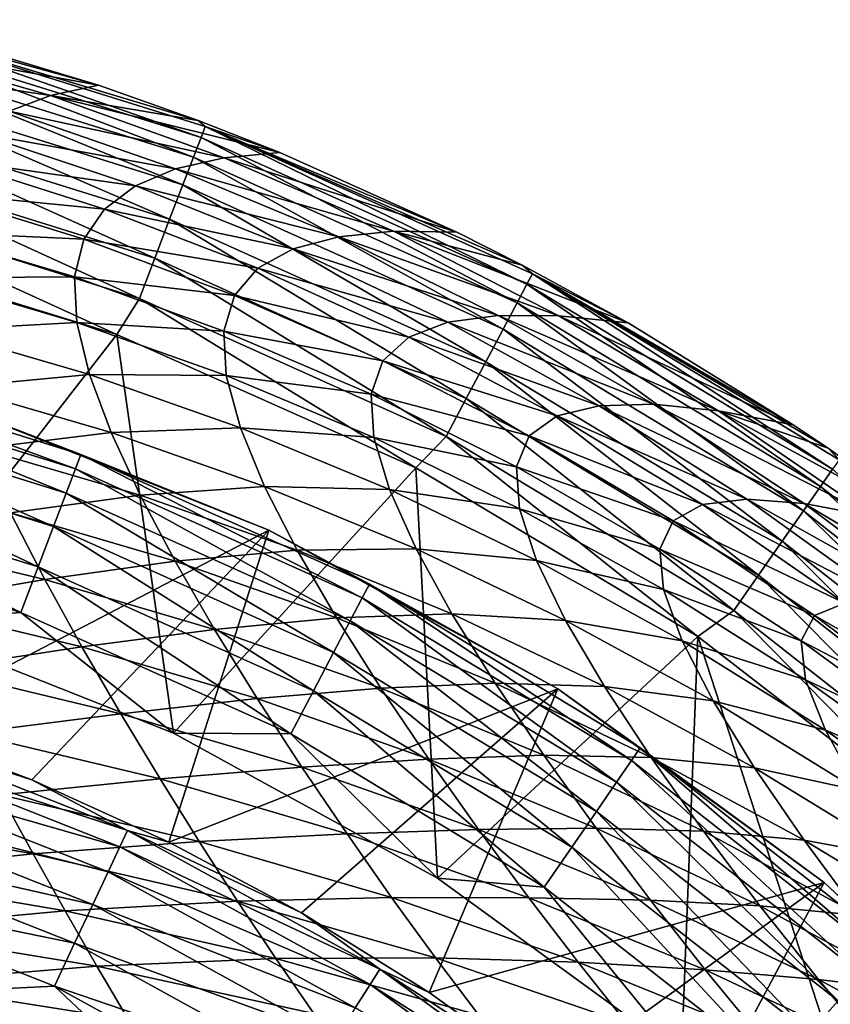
# Model space of a CAD drawing. Header units: metres. Extents: x -92 to 264, y -100 to 50.
# Tile 590 of 721: x 203.79 to 207.33, y 26.8 to 31.1. Entities that reach past the tile are written whole.
import ezdxf

# ---------------------------------------------------------------- set-up
doc = ezdxf.new("R2010")
doc.units = ezdxf.units.M
doc.layers.add('solid_21062050_01', color=7, linetype='CONTINUOUS')

msp = doc.modelspace()

# ---------------------------------------------------------------- linework, layer by layer
at = {"layer": 'solid_21062050_01'}
for points in [[(203.091995, 31.045925, 0.646536), (203.104309, 31.095446, 0.836088), (204.58168, 30.581358, 0.646536)], [(203.104309, 31.095446, 0.836088), (203.324356, 31.052967, 1.013376), (204.134628, 30.80979, 1.013871)], [(203.104309, 31.095446, 0.836088), (204.134628, 30.80979, 1.013871), (204.568756, 30.655285, 1.014194)], [(204.59993, 30.629009, 0.836088), (203.104309, 31.095446, 0.836088), (204.568756, 30.655285, 1.014194)], [(204.58168, 30.581358, 0.646536), (203.104309, 31.095446, 0.836088), (204.59993, 30.629009, 0.836088)], [(203.091995, 31.045925, 0.646536), (204.548874, 30.495869, 0.463465), (203.069855, 30.957071, 0.463465)], [(203.091995, 31.045925, 0.646536), (204.58168, 30.581358, 0.646536), (204.548874, 30.495869, 0.463465)], [(204.134628, 30.80979, 1.013871), (203.324356, 31.052967, 1.013376), (203.15358, 30.987799, 8.260476)], [(203.925064, 30.764683, 8.26562), (203.15358, 30.987799, 8.260476), (203.006622, 30.900562, 15.197371)], [(203.069855, 30.957071, 0.463465), (204.502304, 30.374434, 0.299665), (203.038422, 30.83086, 0.299665)], [(203.069855, 30.957071, 0.463465), (204.548874, 30.495869, 0.463465), (204.502304, 30.374434, 0.299665)], [(203.925064, 30.764683, 8.26562), (204.134628, 30.80979, 1.013871), (203.15358, 30.987799, 8.260476)], [(203.744476, 30.695637, 15.208389), (203.925064, 30.764683, 8.26562), (203.006622, 30.900562, 15.197371)], [(203.038422, 30.83086, 0.299665), (204.444611, 30.223829, 0.166511), (202.999496, 30.674349, 0.166511)], [(203.038422, 30.83086, 0.299665), (204.502304, 30.374434, 0.299665), (204.444611, 30.223829, 0.166511)], [(204.568756, 30.655285, 1.014194), (204.134628, 30.80979, 1.013871), (203.925064, 30.764683, 8.26562)], [(204.682281, 30.492422, 8.272046), (203.925064, 30.764683, 8.26562), (203.744476, 30.695637, 15.208389)], [(204.926086, 30.514799, 1.014492), (204.568756, 30.655285, 1.014194), (203.925064, 30.764683, 8.26562)], [(204.682281, 30.492422, 8.272046), (204.926086, 30.514799, 1.014492), (203.925064, 30.764683, 8.26562)], [(202.999496, 30.674349, 0.166511), (204.379822, 30.054558, 0.071481), (202.955765, 30.498446, 0.071481)], [(202.999496, 30.674349, 0.166511), (204.444611, 30.223829, 0.166511), (204.379822, 30.054558, 0.071481)], [(204.47052, 30.444559, 15.222138), (203.744476, 30.695637, 15.208389), (203.595261, 30.602833, 21.844559)], [(204.47052, 30.444559, 15.222138), (204.682281, 30.492422, 8.272046), (203.744476, 30.695637, 15.208389)], [(204.59993, 30.629009, 0.836088), (204.568756, 30.655285, 1.014194), (204.926086, 30.514799, 1.014492)], [(204.58168, 30.581358, 0.646536), (204.59993, 30.629009, 0.836088), (206.004364, 29.940292, 0.646536)], [(204.59993, 30.629009, 0.836088), (204.926086, 30.514799, 1.014492), (205.697708, 30.168077, 1.015239)], [(204.59993, 30.629009, 0.836088), (205.697708, 30.168077, 1.015239), (205.984009, 30.02359, 1.015551)], [(206.02829, 29.985363, 0.836088), (204.59993, 30.629009, 0.836088), (205.984009, 30.02359, 1.015551)], [(206.004364, 29.940292, 0.646536), (204.59993, 30.629009, 0.836088), (206.02829, 29.985363, 0.836088)], [(204.295059, 30.370403, 21.867554), (203.595261, 30.602833, 21.844559), (203.480927, 30.485577, 28.186171)], [(204.295059, 30.370403, 21.867554), (204.47052, 30.444559, 15.222138), (203.595261, 30.602833, 21.844559)], [(204.58168, 30.581358, 0.646536), (205.961365, 29.859444, 0.463465), (204.548874, 30.495869, 0.463465)], [(204.58168, 30.581358, 0.646536), (206.004364, 29.940292, 0.646536), (205.961365, 29.859444, 0.463465)], [(202.955765, 30.498446, 0.071481), (204.312439, 29.878542, 0.016851), (202.910294, 30.315533, 0.016851)], [(202.955765, 30.498446, 0.071481), (204.379822, 30.054558, 0.071481), (204.312439, 29.878542, 0.016851)], [(204.160217, 30.268652, 28.220112), (203.480927, 30.485577, 28.186171), (203.404968, 30.341866, 34.271229)], [(204.160217, 30.268652, 28.220112), (204.295059, 30.370403, 21.867554), (203.480927, 30.485577, 28.186171)], [(205.422516, 30.171425, 8.279527), (204.682281, 30.492422, 8.272046), (204.47052, 30.444559, 15.222138)], [(204.548874, 30.495869, 0.463465), (205.900299, 29.744598, 0.299665), (204.502304, 30.374434, 0.299665)], [(204.548874, 30.495869, 0.463465), (205.961365, 29.859444, 0.463465), (205.900299, 29.744598, 0.299665)], [(205.697708, 30.168077, 1.015239), (204.926086, 30.514799, 1.014492), (204.682281, 30.492422, 8.272046)], [(205.422516, 30.171425, 8.279527), (205.697708, 30.168077, 1.015239), (204.682281, 30.492422, 8.272046)], [(205.182648, 30.147329, 15.238105), (204.47052, 30.444559, 15.222138), (204.295059, 30.370403, 21.867554)], [(205.182648, 30.147329, 15.238105), (205.422516, 30.171425, 8.279527), (204.47052, 30.444559, 15.222138)], [(204.983475, 30.094152, 21.894209), (204.295059, 30.370403, 21.867554), (204.160217, 30.268652, 28.220112)], [(204.983475, 30.094152, 21.894209), (205.182648, 30.147329, 15.238105), (204.295059, 30.370403, 21.867554)], [(204.502304, 30.374434, 0.299665), (205.824692, 29.602142, 0.166511), (204.444611, 30.223829, 0.166511)], [(204.502304, 30.374434, 0.299665), (205.900299, 29.744598, 0.299665), (205.824692, 29.602142, 0.166511)], [(202.910294, 30.315533, 0.016851), (204.213348, 29.720556), (202.841415, 30.144192)], [(202.910294, 30.315533, 0.016851), (204.312439, 29.878542, 0.016851), (204.213348, 29.720556)], [(204.070251, 30.136778, 34.315544), (203.404968, 30.341866, 34.271229), (203.37088, 30.169485, 40.141983)], [(204.070251, 30.136778, 34.315544), (204.160217, 30.268652, 28.220112), (203.404968, 30.341866, 34.271229)], [(204.830063, 30.009924, 28.259357), (204.160217, 30.268652, 28.220112), (204.070251, 30.136778, 34.315544)], [(204.830063, 30.009924, 28.259357), (204.983475, 30.094152, 21.894209), (204.160217, 30.268652, 28.220112)], [(204.444611, 30.223829, 0.166511), (205.739761, 29.442019, 0.071481), (204.379822, 30.054558, 0.071481)], [(204.444611, 30.223829, 0.166511), (205.824692, 29.602142, 0.166511), (205.739761, 29.442019, 0.071481)], [(204.213348, 29.720556), (203.23793, 28.464626), (202.841415, 30.144192)], [(204.029419, 29.972055, 40.193424), (203.37088, 30.169485, 40.141983), (203.379944, 29.96776, 45.825676)], [(204.029419, 29.972055, 40.193424), (204.070251, 30.136778, 34.315544), (203.37088, 30.169485, 40.141983)], [(205.878891, 29.804371, 15.25281), (205.182648, 30.147329, 15.238105), (204.983475, 30.094152, 21.894209)], [(206.143143, 29.802675, 8.286258), (205.422516, 30.171425, 8.279527), (205.182648, 30.147329, 15.238105)], [(205.878891, 29.804371, 15.25281), (206.143143, 29.802675, 8.286258), (205.182648, 30.147329, 15.238105)], [(205.984009, 30.02359, 1.015551), (205.697708, 30.168077, 1.015239), (205.422516, 30.171425, 8.279527)], [(206.445847, 29.771288, 1.016098), (205.984009, 30.02359, 1.015551), (205.422516, 30.171425, 8.279527)], [(206.143143, 29.802675, 8.286258), (206.445847, 29.771288, 1.016098), (205.422516, 30.171425, 8.279527)], [(204.727432, 29.891539, 34.366642), (204.070251, 30.136778, 34.315544), (204.029419, 29.972055, 40.193424)], [(204.727432, 29.891539, 34.366642), (204.830063, 30.009924, 28.259357), (204.070251, 30.136778, 34.315544)], [(204.379822, 30.054558, 0.071481), (205.651428, 29.275518, 0.016851), (204.312439, 29.878542, 0.016851)], [(204.379822, 30.054558, 0.071481), (205.739761, 29.442019, 0.071481), (205.651428, 29.275518, 0.016851)], [(205.659058, 29.774042, 21.919495), (204.983475, 30.094152, 21.894209), (204.830063, 30.009924, 28.259357)], [(205.659058, 29.774042, 21.919495), (205.878891, 29.804371, 15.25281), (204.983475, 30.094152, 21.894209)], [(206.02829, 29.985363, 0.836088), (205.984009, 30.02359, 1.015551), (206.445847, 29.771288, 1.016098)], [(204.039276, 29.773645, 45.87912), (204.029419, 29.972055, 40.193424), (203.379944, 29.96776, 45.825676)], [(204.039276, 29.773645, 45.87912), (203.379944, 29.96776, 45.825676), (203.427765, 29.740067, 51.309879)], [(204.680573, 29.735708, 40.252544), (204.029419, 29.972055, 40.193424), (204.039276, 29.773645, 45.87912)], [(204.680573, 29.735708, 40.252544), (204.727432, 29.891539, 34.366642), (204.029419, 29.972055, 40.193424)], [(205.489471, 29.709015, 28.297436), (204.830063, 30.009924, 28.259357), (204.727432, 29.891539, 34.366642)], [(205.489471, 29.709015, 28.297436), (205.659058, 29.774042, 21.919495), (204.830063, 30.009924, 28.259357)], [(206.004364, 29.940292, 0.646536), (206.02829, 29.985363, 0.836088), (207.338745, 29.132309, 0.646536)], [(206.02829, 29.985363, 0.836088), (206.445847, 29.771288, 1.016098), (207.166931, 29.326374, 1.017033)], [(206.02829, 29.985363, 0.836088), (207.166931, 29.326374, 1.017033), (207.319138, 29.223911, 1.017242)], [(207.36795, 29.174143, 0.836088), (206.02829, 29.985363, 0.836088), (207.319138, 29.223911, 1.017242)], [(207.338745, 29.132309, 0.646536), (206.02829, 29.985363, 0.836088), (207.36795, 29.174143, 0.836088)], [(206.004364, 29.940292, 0.646536), (207.286224, 29.057289, 0.463465), (205.961365, 29.859444, 0.463465)], [(206.004364, 29.940292, 0.646536), (207.338745, 29.132309, 0.646536), (207.286224, 29.057289, 0.463465)], [(205.375854, 29.605564, 34.416691), (204.727432, 29.891539, 34.366642), (204.680573, 29.735708, 40.252544)], [(205.375854, 29.605564, 34.416691), (205.489471, 29.709015, 28.297436), (204.727432, 29.891539, 34.366642)], [(204.312439, 29.878542, 0.016851), (205.519669, 29.138115), (204.213348, 29.720556)], [(204.312439, 29.878542, 0.016851), (205.651428, 29.275518, 0.016851), (205.519669, 29.138115)], [(205.961365, 29.859444, 0.463465), (207.21167, 28.950714, 0.299665), (205.900299, 29.744598, 0.299665)], [(205.961365, 29.859444, 0.463465), (207.286224, 29.057289, 0.463465), (207.21167, 28.950714, 0.299665)], [(206.556778, 29.416183, 15.277028), (205.878891, 29.804371, 15.25281), (205.659058, 29.774042, 21.919495)], [(206.841309, 29.387331, 8.297827), (206.143143, 29.802675, 8.286258), (205.878891, 29.804371, 15.25281)], [(206.556778, 29.416183, 15.277028), (206.841309, 29.387331, 8.297827), (205.878891, 29.804371, 15.25281)], [(207.166931, 29.326374, 1.017033), (206.445847, 29.771288, 1.016098), (206.143143, 29.802675, 8.286258)], [(206.841309, 29.387331, 8.297827), (207.166931, 29.326374, 1.017033), (206.143143, 29.802675, 8.286258)], [(204.094482, 29.545565, 51.361477), (204.039276, 29.773645, 45.87912), (203.427765, 29.740067, 51.309879)], [(204.691269, 29.541445, 45.940331), (204.039276, 29.773645, 45.87912), (204.094482, 29.545565, 51.361477)], [(204.691269, 29.541445, 45.940331), (204.680573, 29.735708, 40.252544), (204.039276, 29.773645, 45.87912)], [(206.319794, 29.409958, 21.958878), (205.659058, 29.774042, 21.919495), (205.489471, 29.709015, 28.297436)], [(206.319794, 29.409958, 21.958878), (206.556778, 29.416183, 15.277028), (205.659058, 29.774042, 21.919495)], [(204.213348, 29.720556), (204.461288, 27.980227), (203.23793, 28.464626)], [(204.094482, 29.545565, 51.361477), (203.427765, 29.740067, 51.309879), (203.508972, 29.49045, 56.575676)], [(205.519669, 29.138115), (204.461288, 27.980227), (204.213348, 29.720556)], [(205.323898, 29.459816, 40.310234), (204.680573, 29.735708, 40.252544), (204.691269, 29.541445, 45.940331)], [(205.323898, 29.459816, 40.310234), (205.375854, 29.605564, 34.416691), (204.680573, 29.735708, 40.252544)], [(205.900299, 29.744598, 0.299665), (207.119308, 28.818491, 0.166511), (205.824692, 29.602142, 0.166511)], [(205.900299, 29.744598, 0.299665), (207.21167, 28.950714, 0.299665), (207.119308, 28.818491, 0.166511)], [(206.136902, 29.365231, 28.354065), (205.489471, 29.709015, 28.297436), (205.375854, 29.605564, 34.416691)], [(206.136902, 29.365231, 28.354065), (206.319794, 29.409958, 21.958878), (205.489471, 29.709015, 28.297436)], [(202.721878, 29.543123, -0.599173), (204.033142, 29.13452, -0.599173), (202.737885, 29.608017, -0.816342)], [(202.737885, 29.608017, -0.816342), (204.056839, 29.197012, -0.816342), (203.540283, 29.395872, -1.041631)], [(204.033142, 29.13452, -0.599173), (204.056839, 29.197012, -0.816342), (202.737885, 29.608017, -0.816342)], [(206.014465, 29.277639, 34.489338), (205.375854, 29.605564, 34.416691), (205.323898, 29.459816, 40.310234)], [(206.014465, 29.277639, 34.489338), (206.136902, 29.365231, 28.354065), (205.375854, 29.605564, 34.416691)], [(205.824692, 29.602142, 0.166511), (207.015579, 28.669851, 0.071481), (205.739761, 29.442019, 0.071481)], [(205.824692, 29.602142, 0.166511), (207.119308, 28.818491, 0.166511), (207.015579, 28.669851, 0.071481)], [(202.694565, 29.432302, -0.402698), (203.992661, 29.027798, -0.402698), (202.721878, 29.543123, -0.599173)], [(203.992661, 29.027798, -0.402698), (204.033142, 29.13452, -0.599173), (202.721878, 29.543123, -0.599173)], [(204.188614, 29.292593, 56.62355), (204.094482, 29.545565, 51.361477), (203.508972, 29.49045, 56.575676)], [(204.753326, 29.313457, 51.420387), (204.094482, 29.545565, 51.361477), (204.188614, 29.292593, 56.62355)], [(204.753326, 29.313457, 51.420387), (204.691269, 29.541445, 45.940331), (204.094482, 29.545565, 51.361477)], [(205.335587, 29.270632, 45.999092), (204.691269, 29.541445, 45.940331), (204.753326, 29.313457, 51.420387)], [(205.335587, 29.270632, 45.999092), (205.323898, 29.459816, 40.310234), (204.691269, 29.541445, 45.940331)], [(204.188614, 29.292593, 56.62355), (203.508972, 29.49045, 56.575676), (203.61821, 29.222952, 61.604141)], [(205.958878, 29.142694, 40.393852), (205.323898, 29.459816, 40.310234), (205.335587, 29.270632, 45.999092)], [(205.958878, 29.142694, 40.393852), (206.014465, 29.277639, 34.489338), (205.323898, 29.459816, 40.310234)], [(202.657349, 29.281277, -0.237061), (203.937515, 28.88236, -0.237061), (202.694565, 29.432302, -0.402698)], [(203.937515, 28.88236, -0.237061), (203.992661, 29.027798, -0.402698), (202.694565, 29.432302, -0.402698)], [(205.739761, 29.442019, 0.071481), (206.9077, 28.515297, 0.016851), (205.651428, 29.275518, 0.016851)], [(205.739761, 29.442019, 0.071481), (207.015579, 28.669851, 0.071481), (206.9077, 28.515297, 0.016851)], [(206.964401, 29.001995, 22.002739), (206.319794, 29.409958, 21.958878), (206.136902, 29.365231, 28.354065)], [(207.214447, 28.983328, 15.304089), (206.556778, 29.416183, 15.277028), (206.319794, 29.409958, 21.958878)], [(206.964401, 29.001995, 22.002739), (207.214447, 28.983328, 15.304089), (206.319794, 29.409958, 21.958878)], [(207.514481, 28.926537, 8.310786), (206.841309, 29.387331, 8.297827), (206.556778, 29.416183, 15.277028)], [(207.214447, 28.983328, 15.304089), (207.514481, 28.926537, 8.310786), (206.556778, 29.416183, 15.277028)], [(203.540283, 29.395872, -1.041631), (204.877975, 28.86624, -1.041631), (203.227234, 28.007114, -35.04163)], [(204.056839, 29.197012, -0.816342), (204.877975, 28.86624, -1.041631), (203.540283, 29.395872, -1.041631)], [(207.319138, 29.223911, 1.017242), (207.166931, 29.326374, 1.017033), (206.841309, 29.387331, 8.297827)], [(207.859756, 28.83359, 1.018012), (207.319138, 29.223911, 1.017242), (206.841309, 29.387331, 8.297827)], [(207.514481, 28.926537, 8.310786), (207.859756, 28.83359, 1.018012), (206.841309, 29.387331, 8.297827)], [(206.771484, 28.97835, 28.416891), (206.136902, 29.365231, 28.354065), (206.014465, 29.277639, 34.489338)], [(206.771484, 28.97835, 28.416891), (206.964401, 29.001995, 22.002739), (206.136902, 29.365231, 28.354065)], [(202.612137, 29.097843, -0.110815), (203.870514, 28.705715, -0.110815), (202.657349, 29.281277, -0.237061)], [(203.870514, 28.705715, -0.110815), (203.937515, 28.88236, -0.237061), (202.657349, 29.281277, -0.237061)], [(204.315231, 29.019514, 61.648392), (204.188614, 29.292593, 56.62355), (203.61821, 29.222952, 61.604141)], [(204.859283, 29.057333, 56.67807), (204.753326, 29.313457, 51.420387), (204.188614, 29.292593, 56.62355)], [(204.859283, 29.057333, 56.67807), (204.188614, 29.292593, 56.62355), (204.315231, 29.019514, 61.648392)], [(205.403915, 29.043463, 51.475479), (204.753326, 29.313457, 51.420387), (204.859283, 29.057333, 56.67807)], [(205.403915, 29.043463, 51.475479), (205.335587, 29.270632, 45.999092), (204.753326, 29.313457, 51.420387)], [(205.972229, 28.959154, 46.086201), (205.335587, 29.270632, 45.999092), (205.403915, 29.043463, 51.475479)], [(205.972229, 28.959154, 46.086201), (205.958878, 29.142694, 40.393852), (205.335587, 29.270632, 45.999092)], [(205.651428, 29.275518, 0.016851), (206.750397, 28.401525), (205.519669, 29.138115)], [(205.651428, 29.275518, 0.016851), (206.9077, 28.515297, 0.016851), (206.750397, 28.401525)], [(206.642746, 28.907385, 34.569653), (206.014465, 29.277639, 34.489338), (205.958878, 29.142694, 40.393852)], [(206.642746, 28.907385, 34.569653), (206.771484, 28.97835, 28.416891), (206.014465, 29.277639, 34.489338)], [(204.315231, 29.019514, 61.648392), (203.61821, 29.222952, 61.604141), (203.750122, 28.941647, 66.37661)], [(204.033142, 29.13452, -0.599173), (205.285583, 28.570839, -0.599173), (204.056839, 29.197012, -0.816342)], [(204.056839, 29.197012, -0.816342), (205.31665, 28.63002, -0.816342), (204.877975, 28.86624, -1.041631)], [(205.285583, 28.570839, -0.599173), (205.31665, 28.63002, -0.816342), (204.056839, 29.197012, -0.816342)], [(207.36795, 29.174143, 0.836088), (207.319138, 29.223911, 1.017242), (207.859756, 28.83359, 1.018012)], [(203.992661, 29.027798, -0.402698), (205.232544, 28.469776, -0.402698), (204.033142, 29.13452, -0.599173)], [(205.232544, 28.469776, -0.402698), (205.285583, 28.570839, -0.599173), (204.033142, 29.13452, -0.599173)], [(205.519669, 29.138115), (205.614304, 27.346333), (204.461288, 27.980227)], [(206.750397, 28.401525), (205.614304, 27.346333), (205.519669, 29.138115)], [(206.585159, 28.783991, 40.486019), (205.958878, 29.142694, 40.393852), (205.972229, 28.959154, 46.086201)], [(206.585159, 28.783991, 40.486019), (206.642746, 28.907385, 34.569653), (205.958878, 29.142694, 40.393852)], [(207.338745, 29.132309, 0.646536), (208.504715, 28.100538, 0.463465), (207.286224, 29.057289, 0.463465)], [(202.612137, 29.097843, -0.110815), (202.561264, 28.891474, -0.030477), (203.795151, 28.506981, -0.030477)], [(202.612137, 29.097843, -0.110815), (203.795151, 28.506981, -0.030477), (203.870514, 28.705715, -0.110815)], [(203.937515, 28.88236, -0.237061), (205.160263, 28.332047, -0.237061), (203.992661, 29.027798, -0.402698)], [(205.160263, 28.332047, -0.237061), (205.232544, 28.469776, -0.402698), (203.992661, 29.027798, -0.402698)], [(205.001755, 28.778656, 61.69873), (204.859283, 29.057333, 56.67807), (204.315231, 29.019514, 61.648392)], [(205.520554, 28.784729, 56.727375), (204.859283, 29.057333, 56.67807), (205.001755, 28.778656, 61.69873)], [(205.520554, 28.784729, 56.727375), (205.403915, 29.043463, 51.475479), (204.859283, 29.057333, 56.67807)], [(206.046768, 28.733253, 51.560658), (205.403915, 29.043463, 51.475479), (205.520554, 28.784729, 56.727375)], [(206.046768, 28.733253, 51.560658), (205.972229, 28.959154, 46.086201), (205.403915, 29.043463, 51.475479)], [(207.286224, 29.057289, 0.463465), (208.417618, 28.003944, 0.299665), (207.21167, 28.950714, 0.299665)], [(207.286224, 29.057289, 0.463465), (208.504715, 28.100538, 0.463465), (208.417618, 28.003944, 0.299665)], [(204.467941, 28.731142, 66.419296), (204.315231, 29.019514, 61.648392), (203.750122, 28.941647, 66.37661)], [(205.001755, 28.778656, 61.69873), (204.315231, 29.019514, 61.648392), (204.467941, 28.731142, 66.419296)], [(207.39241, 28.547966, 28.478468), (206.771484, 28.97835, 28.416891), (206.642746, 28.907385, 34.569653)], [(207.591568, 28.550114, 22.045267), (206.964401, 29.001995, 22.002739), (206.771484, 28.97835, 28.416891)], [(207.39241, 28.547966, 28.478468), (207.591568, 28.550114, 22.045267), (206.771484, 28.97835, 28.416891)], [(207.850067, 28.506275, 15.329925), (207.214447, 28.983328, 15.304089), (206.964401, 29.001995, 22.002739)], [(207.591568, 28.550114, 22.045267), (207.850067, 28.506275, 15.329925), (206.964401, 29.001995, 22.002739)], [(208.160187, 28.421392, 8.322954), (207.514481, 28.926537, 8.310786), (207.214447, 28.983328, 15.304089)], [(207.850067, 28.506275, 15.329925), (208.160187, 28.421392, 8.322954), (207.214447, 28.983328, 15.304089)], [(203.899536, 28.651278, 70.880302), (203.750122, 28.941647, 66.37661), (203.144958, 28.831247, 70.843697)], [(204.467941, 28.731142, 66.419296), (203.750122, 28.941647, 66.37661), (203.899536, 28.651278, 70.880302)], [(206.600876, 28.606867, 46.182087), (205.972229, 28.959154, 46.086201), (206.046768, 28.733253, 51.560658)], [(206.600876, 28.606867, 46.182087), (206.585159, 28.783991, 40.486019), (205.972229, 28.959154, 46.086201)], [(207.21167, 28.950714, 0.299665), (208.309723, 27.884068, 0.166511), (207.119308, 28.818491, 0.166511)], [(207.21167, 28.950714, 0.299665), (208.417618, 28.003944, 0.299665), (208.309723, 27.884068, 0.166511)], [(207.260178, 28.494194, 34.648666), (206.642746, 28.907385, 34.569653), (206.585159, 28.783991, 40.486019)], [(207.260178, 28.494194, 34.648666), (207.39241, 28.547966, 28.478468), (206.642746, 28.907385, 34.569653)], [(203.795151, 28.506981, -0.030477), (202.561264, 28.891474, -0.030477), (203.23793, 28.464626)], [(204.877975, 28.86624, -1.041631), (203.842117, 27.775688, -35.04163), (203.227234, 28.007114, -35.04163)], [(204.877975, 28.86624, -1.041631), (204.440552, 27.504541, -35.04163), (203.842117, 27.775688, -35.04163)], [(203.870514, 28.705715, -0.110815), (205.072464, 28.164764, -0.110815), (203.937515, 28.88236, -0.237061)], [(205.072464, 28.164764, -0.110815), (205.160263, 28.332047, -0.237061), (203.937515, 28.88236, -0.237061)], [(204.877975, 28.86624, -1.041631), (206.138748, 28.173126, -1.041631), (204.440552, 27.504541, -35.04163)], [(205.31665, 28.63002, -0.816342), (206.138748, 28.173126, -1.041631), (204.877975, 28.86624, -1.041631)], [(203.899536, 28.651278, 70.880302), (203.144958, 28.831247, 70.843697), (203.279602, 28.544483, 75.06781)], [(207.119308, 28.818491, 0.166511), (208.188538, 27.749287, 0.071481), (207.015579, 28.669851, 0.071481)], [(207.119308, 28.818491, 0.166511), (208.309723, 27.884068, 0.166511), (208.188538, 27.749287, 0.071481)], [(205.173294, 28.483044, 66.467941), (205.001755, 28.778656, 61.69873), (204.467941, 28.731142, 66.419296)], [(205.67717, 28.500856, 61.742744), (205.520554, 28.784729, 56.727375), (205.001755, 28.778656, 61.69873)], [(205.67717, 28.500856, 61.742744), (205.001755, 28.778656, 61.69873), (205.173294, 28.483044, 66.467941)], [(206.173386, 28.472282, 56.808075), (205.520554, 28.784729, 56.727375), (205.67717, 28.500856, 61.742744)], [(206.173386, 28.472282, 56.808075), (206.046768, 28.733253, 51.560658), (205.520554, 28.784729, 56.727375)], [(207.202377, 28.383089, 40.576347), (206.585159, 28.783991, 40.486019), (206.600876, 28.606867, 46.182087)], [(207.202377, 28.383089, 40.576347), (207.260178, 28.494194, 34.648666), (206.585159, 28.783991, 40.486019)], [(204.640564, 28.432932, 70.92466), (204.467941, 28.731142, 66.419296), (203.899536, 28.651278, 70.880302)], [(205.173294, 28.483044, 66.467941), (204.467941, 28.731142, 66.419296), (204.640564, 28.432932, 70.92466)], [(206.681488, 28.383049, 51.654461), (206.046768, 28.733253, 51.560658), (206.173386, 28.472282, 56.808075)], [(206.681488, 28.383049, 51.654461), (206.600876, 28.606867, 46.182087), (206.046768, 28.733253, 51.560658)], [(203.870514, 28.705715, -0.110815), (203.795151, 28.506981, -0.030477), (204.973679, 27.976564, -0.030477)], [(203.870514, 28.705715, -0.110815), (204.973679, 27.976564, -0.030477), (205.072464, 28.164764, -0.110815)], [(204.061493, 28.357265, 75.108368), (203.899536, 28.651278, 70.880302), (203.279602, 28.544483, 75.06781)], [(204.640564, 28.432932, 70.92466), (203.899536, 28.651278, 70.880302), (204.061493, 28.357265, 75.108368)], [(207.015579, 28.669851, 0.071481), (208.0625, 27.609148, 0.016851), (206.9077, 28.515297, 0.016851)], [(207.015579, 28.669851, 0.071481), (208.188538, 27.749287, 0.071481), (208.0625, 27.609148, 0.016851)], [(205.285583, 28.570839, -0.599173), (206.460953, 27.860306, -0.599173), (205.31665, 28.63002, -0.816342)], [(205.31665, 28.63002, -0.816342), (206.498917, 27.91531, -0.816342), (206.138748, 28.173126, -1.041631)], [(206.460953, 27.860306, -0.599173), (206.498917, 27.91531, -0.816342), (205.31665, 28.63002, -0.816342)], [(207.221207, 28.21332, 46.275116), (206.600876, 28.606867, 46.182087), (206.681488, 28.383049, 51.654461)], [(207.221207, 28.21332, 46.275116), (207.202377, 28.383089, 40.576347), (206.600876, 28.606867, 46.182087)], [(205.232544, 28.469776, -0.402698), (206.396118, 27.766373, -0.402698), (205.285583, 28.570839, -0.599173)], [(206.396118, 27.766373, -0.402698), (206.460953, 27.860306, -0.599173), (205.285583, 28.570839, -0.599173)], [(203.795151, 28.506981, -0.030477), (203.23793, 28.464626), (204.461288, 27.980227)], [(204.061493, 28.357265, 75.108368), (203.279602, 28.544483, 75.06781), (203.420853, 28.258982, 79.006981)], [(204.973679, 27.976564, -0.030477), (203.795151, 28.506981, -0.030477), (204.461288, 27.980227)], [(206.9077, 28.515297, 0.016851), (207.87587, 27.530052), (206.750397, 28.401525)], [(206.9077, 28.515297, 0.016851), (208.0625, 27.609148, 0.016851), (207.87587, 27.530052)], [(207.99765, 28.073511, 28.576675), (207.39241, 28.547966, 28.478468), (207.260178, 28.494194, 34.648666)], [(205.366867, 28.176727, 70.975426), (205.173294, 28.483044, 66.467941), (204.640564, 28.432932, 70.92466)], [(205.160263, 28.332047, -0.237061), (206.307755, 27.638361, -0.237061), (205.232544, 28.469776, -0.402698)], [(205.865479, 28.198298, 66.509727), (205.67717, 28.500856, 61.742744), (205.173294, 28.483044, 66.467941)], [(205.865479, 28.198298, 66.509727), (205.173294, 28.483044, 66.467941), (205.366867, 28.176727, 70.975426)], [(206.307755, 27.638361, -0.237061), (206.396118, 27.766373, -0.402698), (205.232544, 28.469776, -0.402698)], [(206.342926, 28.183527, 61.819317), (205.67717, 28.500856, 61.742744), (205.865479, 28.198298, 66.509727)], [(206.342926, 28.183527, 61.819317), (206.173386, 28.472282, 56.808075), (205.67717, 28.500856, 61.742744)], [(206.81723, 28.120676, 56.897163), (206.173386, 28.472282, 56.808075), (206.342926, 28.183527, 61.819317)], [(206.81723, 28.120676, 56.897163), (206.681488, 28.383049, 51.654461), (206.173386, 28.472282, 56.808075)], [(207.865387, 28.036766, 34.771767), (207.260178, 28.494194, 34.648666), (207.202377, 28.383089, 40.576347)], [(207.865387, 28.036766, 34.771767), (207.99765, 28.073511, 28.576675), (207.260178, 28.494194, 34.648666)], [(204.827209, 28.130972, 75.157799), (204.640564, 28.432932, 70.92466), (204.061493, 28.357265, 75.108368)], [(205.366867, 28.176727, 70.975426), (204.640564, 28.432932, 70.92466), (204.827209, 28.130972, 75.157799)], [(206.750397, 28.401525), (206.678879, 26.572826), (205.614304, 27.346333)], [(206.750397, 28.401525), (207.638062, 25.672016), (206.678879, 26.572826)], [(207.307724, 27.992697, 51.744228), (206.681488, 28.383049, 51.654461), (206.81723, 28.120676, 56.897163)], [(207.307724, 27.992697, 51.744228), (207.221207, 28.21332, 46.275116), (206.681488, 28.383049, 51.654461)], [(207.87587, 27.530052), (207.638062, 25.672016), (206.750397, 28.401525)], [(207.810028, 27.93788, 40.717129), (207.202377, 28.383089, 40.576347), (207.221207, 28.21332, 46.275116)], [(207.810028, 27.93788, 40.717129), (207.865387, 28.036766, 34.771767), (207.202377, 28.383089, 40.576347)], [(204.230988, 28.065063, 79.05423), (204.061493, 28.357265, 75.108368), (203.420853, 28.258982, 79.006981)], [(204.827209, 28.130972, 75.157799), (204.061493, 28.357265, 75.108368), (204.230988, 28.065063, 79.05423)], [(205.072464, 28.164764, -0.110815), (206.200439, 27.48288, -0.110815), (205.160263, 28.332047, -0.237061)], [(206.200439, 27.48288, -0.110815), (206.307755, 27.638361, -0.237061), (205.160263, 28.332047, -0.237061)], [(204.230988, 28.065063, 79.05423), (203.420853, 28.258982, 79.006981), (203.564697, 27.979607, 82.654594)], [(207.833649, 27.775623, 46.423893), (207.221207, 28.21332, 46.275116), (207.307724, 27.992697, 51.744228)], [(207.833649, 27.775623, 46.423893), (207.810028, 27.93788, 40.717129), (207.221207, 28.21332, 46.275116)], [(206.138748, 28.173126, -1.041631), (205.019958, 27.194836, -35.04163), (204.440552, 27.504541, -35.04163)], [(205.57576, 27.866497, 75.214699), (205.366867, 28.176727, 70.975426), (204.827209, 28.130972, 75.157799)], [(205.072464, 28.164764, -0.110815), (204.973679, 27.976564, -0.030477), (206.079697, 27.307959, -0.030477)], [(206.138748, 28.173126, -1.041631), (205.577881, 26.847898, -35.04163), (205.019958, 27.194836, -35.04163)], [(205.072464, 28.164764, -0.110815), (206.079697, 27.307959, -0.030477), (206.200439, 27.48288, -0.110815)], [(206.077652, 27.884083, 71.019485), (205.865479, 28.198298, 66.509727), (205.366867, 28.176727, 70.975426)], [(206.077652, 27.884083, 71.019485), (205.366867, 28.176727, 70.975426), (205.57576, 27.866497, 75.214699)], [(206.138748, 28.173126, -1.041631), (207.302704, 27.327461, -1.041631), (205.577881, 26.847898, -35.04163)], [(206.546326, 27.874306, 66.585342), (205.865479, 28.198298, 66.509727), (206.077652, 27.884083, 71.019485)], [(206.546326, 27.874306, 66.585342), (206.342926, 28.183527, 61.819317), (205.865479, 28.198298, 66.509727)], [(206.498917, 27.91531, -0.816342), (207.302704, 27.327461, -1.041631), (206.138748, 28.173126, -1.041631)], [(206.99826, 27.827894, 61.904224), (206.342926, 28.183527, 61.819317), (206.546326, 27.874306, 66.585342)], [(206.99826, 27.827894, 61.904224), (206.81723, 28.120676, 56.897163), (206.342926, 28.183527, 61.819317)], [(205.021988, 27.831364, 79.112221), (204.827209, 28.130972, 75.157799), (204.230988, 28.065063, 79.05423)], [(205.57576, 27.866497, 75.214699), (204.827209, 28.130972, 75.157799), (205.021988, 27.831364, 79.112221)], [(207.451614, 27.730173, 56.981144), (206.81723, 28.120676, 56.897163), (206.99826, 27.827894, 61.904224)], [(207.451614, 27.730173, 56.981144), (207.307724, 27.992697, 51.744228), (206.81723, 28.120676, 56.897163)], [(204.40303, 27.780127, 82.711296), (204.230988, 28.065063, 79.05423), (203.564697, 27.979607, 82.654594)], [(205.021988, 27.831364, 79.112221), (204.230988, 28.065063, 79.05423), (204.40303, 27.780127, 82.711296)], [(203.092377, 28.01738, -35.257172), (204.260849, 27.554754, -35.257172), (203.068039, 27.942436, -35.460682)], [(203.092377, 28.01738, -35.257172), (203.227234, 28.007114, -35.04163), (203.842117, 27.775688, -35.04163)], [(203.092377, 28.01738, -35.257172), (203.842117, 27.775688, -35.04163), (204.260849, 27.554754, -35.257172)], [(207.926834, 27.558603, 51.894222), (207.307724, 27.992697, 51.744228), (207.451614, 27.730173, 56.981144)], [(207.926834, 27.558603, 51.894222), (207.833649, 27.775623, 46.423893), (207.307724, 27.992697, 51.744228)], [(204.40303, 27.780127, 82.711296), (203.564697, 27.979607, 82.654594), (203.70752, 27.710627, 86.008041)], [(204.973679, 27.976564, -0.030477), (204.461288, 27.980227), (205.614304, 27.346333)], [(206.079697, 27.307959, -0.030477), (204.973679, 27.976564, -0.030477), (205.614304, 27.346333)], [(203.068039, 27.942436, -35.460682), (204.227295, 27.483454, -35.460682), (203.030624, 27.82729, -35.64225)], [(204.260849, 27.554754, -35.257172), (204.227295, 27.483454, -35.460682), (203.068039, 27.942436, -35.460682)], [(206.460953, 27.860306, -0.599173), (207.542099, 27.013277, -0.599173), (206.498917, 27.91531, -0.816342)], [(206.498917, 27.91531, -0.816342), (207.586426, 27.063305, -0.816342), (207.302704, 27.327461, -1.041631)], [(207.542099, 27.013277, -0.599173), (207.586426, 27.063305, -0.816342), (206.498917, 27.91531, -0.816342)], [(205.793243, 27.559168, 79.179436), (205.57576, 27.866497, 75.214699), (205.021988, 27.831364, 79.112221)], [(206.306274, 27.565735, 75.265778), (206.077652, 27.884083, 71.019485), (205.57576, 27.866497, 75.214699)], [(206.306274, 27.565735, 75.265778), (205.57576, 27.866497, 75.214699), (205.793243, 27.559168, 79.179436)], [(206.775101, 27.552469, 71.098831), (206.077652, 27.884083, 71.019485), (206.306274, 27.565735, 75.265778)], [(206.775101, 27.552469, 71.098831), (206.546326, 27.874306, 66.585342), (206.077652, 27.884083, 71.019485)], [(207.214859, 27.512877, 66.669678), (206.546326, 27.874306, 66.585342), (206.775101, 27.552469, 71.098831)], [(207.214859, 27.512877, 66.669678), (206.99826, 27.827894, 61.904224), (206.546326, 27.874306, 66.585342)], [(203.030624, 27.82729, -35.64225), (204.175735, 27.373905, -35.64225), (202.981934, 27.677427, -35.793232)], [(204.227295, 27.483454, -35.460682), (204.175735, 27.373905, -35.64225), (203.030624, 27.82729, -35.64225)], [(205.218994, 27.540218, 82.781456), (205.021988, 27.831364, 79.112221), (204.40303, 27.780127, 82.711296)], [(205.793243, 27.559168, 79.179436), (205.021988, 27.831364, 79.112221), (205.218994, 27.540218, 82.781456)], [(206.396118, 27.766373, -0.402698), (207.466415, 26.927843, -0.402698), (206.460953, 27.860306, -0.599173)], [(207.466415, 26.927843, -0.402698), (207.542099, 27.013277, -0.599173), (206.460953, 27.860306, -0.599173)], [(207.642563, 27.434708, 61.983315), (206.99826, 27.827894, 61.904224), (207.214859, 27.512877, 66.669678)], [(207.642563, 27.434708, 61.983315), (207.451614, 27.730173, 56.981144), (206.99826, 27.827894, 61.904224)], [(204.573288, 27.507185, 86.077126), (204.40303, 27.780127, 82.711296), (203.70752, 27.710627, 86.008041)], [(204.260849, 27.554754, -35.257172), (203.842117, 27.775688, -35.04163), (204.440552, 27.504541, -35.04163)], [(205.218994, 27.540218, 82.781456), (204.40303, 27.780127, 82.711296), (204.573288, 27.507185, 86.077126)], [(206.307755, 27.638361, -0.237061), (207.363266, 26.811415, -0.237061), (206.396118, 27.766373, -0.402698)], [(207.363266, 26.811415, -0.237061), (207.466415, 26.927843, -0.402698), (206.396118, 27.766373, -0.402698)], [(203.848541, 27.45236, 89.091415), (203.70752, 27.710627, 86.008041), (202.923004, 27.615896, 89.014511)], [(204.573288, 27.507185, 86.077126), (203.70752, 27.710627, 86.008041), (203.848541, 27.45236, 89.091415)], [(202.981934, 27.677427, -35.793232), (204.108643, 27.231325, -35.793232), (202.924271, 27.499981, -35.906437)], [(204.175735, 27.373905, -35.64225), (204.108643, 27.231325, -35.793232), (202.981934, 27.677427, -35.793232)], [(203.848541, 27.45236, 89.091415), (202.923004, 27.615896, 89.014511), (203.030563, 27.367399, 91.853294)], [(206.200439, 27.48288, -0.110815), (207.237991, 26.670006, -0.110815), (206.307755, 27.638361, -0.237061)], [(207.237991, 26.670006, -0.110815), (207.363266, 26.811415, -0.237061), (206.307755, 27.638361, -0.237061)], [(206.54393, 27.250797, 79.24247), (206.306274, 27.565735, 75.265778), (205.793243, 27.559168, 79.179436)], [(207.021255, 27.226288, 75.353813), (206.306274, 27.565735, 75.265778), (206.54393, 27.250797, 79.24247)], [(207.021255, 27.226288, 75.353813), (206.775101, 27.552469, 71.098831), (206.306274, 27.565735, 75.265778)], [(204.260849, 27.554754, -35.257172), (205.362106, 26.949329, -35.257172), (204.227295, 27.483454, -35.460682)], [(204.260849, 27.554754, -35.257172), (204.440552, 27.504541, -35.04163), (205.019958, 27.194836, -35.04163)], [(204.260849, 27.554754, -35.257172), (205.019958, 27.194836, -35.04163), (205.362106, 26.949329, -35.257172)], [(205.413193, 27.262768, 86.163284), (205.218994, 27.540218, 82.781456), (204.573288, 27.507185, 86.077126)], [(206.012619, 27.261553, 82.863281), (205.793243, 27.559168, 79.179436), (205.218994, 27.540218, 82.781456)], [(206.012619, 27.261553, 82.863281), (205.218994, 27.540218, 82.781456), (205.413193, 27.262768, 86.163284)], [(206.54393, 27.250797, 79.24247), (205.793243, 27.559168, 79.179436), (206.012619, 27.261553, 82.863281)], [(207.458054, 27.184275, 71.187737), (206.775101, 27.552469, 71.098831), (207.021255, 27.226288, 75.353813)], [(207.458054, 27.184275, 71.187737), (207.214859, 27.512877, 66.669678), (206.775101, 27.552469, 71.098831)], [(202.924271, 27.499981, -35.906437), (204.029205, 27.062506, -35.906437), (202.860397, 27.303408, -35.976471)], [(204.108643, 27.231325, -35.793232), (204.029205, 27.062506, -35.906437), (202.924271, 27.499981, -35.906437)], [(204.741211, 27.246513, 89.175133), (204.573288, 27.507185, 86.077126), (203.848541, 27.45236, 89.091415)], [(204.227295, 27.483454, -35.460682), (205.319885, 26.882795, -35.460682), (204.175735, 27.373905, -35.64225)], [(205.362106, 26.949329, -35.257172), (205.319885, 26.882795, -35.460682), (204.227295, 27.483454, -35.460682)], [(205.413193, 27.262768, 86.163284), (204.573288, 27.507185, 86.077126), (204.741211, 27.246513, 89.175133)], [(206.200439, 27.48288, -0.110815), (206.079697, 27.307959, -0.030477), (207.097046, 26.510912, -0.030477)], [(206.200439, 27.48288, -0.110815), (207.097046, 26.510912, -0.030477), (207.237991, 26.670006, -0.110815)], [(207.870316, 27.115284, 66.74807), (207.214859, 27.512877, 66.669678), (207.458054, 27.184275, 71.187737)], [(207.870316, 27.115284, 66.74807), (207.642563, 27.434708, 61.983315), (207.214859, 27.512877, 66.669678)], [(203.988174, 27.203516, 91.93972), (203.848541, 27.45236, 89.091415), (203.030563, 27.367399, 91.853294)], [(204.741211, 27.246513, 89.175133), (203.848541, 27.45236, 89.091415), (203.988174, 27.203516, 91.93972)], [(203.988174, 27.203516, 91.93972), (203.030563, 27.367399, 91.853294), (203.136734, 27.125912, 94.492958)], [(204.175735, 27.373905, -35.64225), (205.255005, 26.780571, -35.64225), (204.108643, 27.231325, -35.793232)], [(205.319885, 26.882795, -35.460682), (205.255005, 26.780571, -35.64225), (204.175735, 27.373905, -35.64225)], [(206.079697, 27.307959, -0.030477), (205.614304, 27.346333), (206.678879, 26.572826)], [(202.860397, 27.303408, -35.976471), (203.941208, 26.875486, -35.976471), (203.462341, 26.851534, -36)], [(204.029205, 27.062506, -35.906437), (203.941208, 26.875486, -35.976471), (202.860397, 27.303408, -35.976471)], [(207.302704, 27.327461, -1.041631), (206.111923, 26.465214, -35.04163), (205.577881, 26.847898, -35.04163)], [(207.097046, 26.510912, -0.030477), (206.079697, 27.307959, -0.030477), (206.678879, 26.572826)], [(207.302704, 27.327461, -1.041631), (206.619781, 26.04842, -35.04163), (206.111923, 26.465214, -35.04163)], [(207.302704, 27.327461, -1.041631), (208.351501, 26.342581, -1.041631), (206.619781, 26.04842, -35.04163)], [(207.586426, 27.063305, -0.816342), (208.351501, 26.342581, -1.041631), (207.302704, 27.327461, -1.041631)], [(205.604523, 26.999214, 89.280174), (205.413193, 27.262768, 86.163284), (204.741211, 27.246513, 89.175133)], [(206.228333, 26.979393, 86.264305), (205.413193, 27.262768, 86.163284), (205.604523, 26.999214, 89.280174)], [(206.228333, 26.979393, 86.264305), (206.012619, 27.261553, 82.863281), (205.413193, 27.262768, 86.163284)], [(206.783218, 26.94681, 82.943413), (206.012619, 27.261553, 82.863281), (206.228333, 26.979393, 86.264305)], [(206.783218, 26.94681, 82.943413), (206.54393, 27.250797, 79.24247), (206.012619, 27.261553, 82.863281)], [(204.907761, 26.996662, 92.038643), (204.741211, 27.246513, 89.175133), (203.988174, 27.203516, 91.93972)], [(204.108643, 27.231325, -35.793232), (205.170578, 26.647526, -35.793232), (204.029205, 27.062506, -35.906437)], [(205.255005, 26.780571, -35.64225), (205.170578, 26.647526, -35.793232), (204.108643, 27.231325, -35.793232)], [(205.604523, 26.999214, 89.280174), (204.741211, 27.246513, 89.175133), (204.907761, 26.996662, 92.038643)], [(207.276825, 26.904053, 79.344383), (206.54393, 27.250797, 79.24247), (206.783218, 26.94681, 82.943413)], [(207.276825, 26.904053, 79.344383), (207.021255, 27.226288, 75.353813), (206.54393, 27.250797, 79.24247)], [(207.719391, 26.851093, 75.452751), (207.021255, 27.226288, 75.353813), (207.276825, 26.904053, 79.344383)], [(207.719391, 26.851093, 75.452751), (207.458054, 27.184275, 71.187737), (207.021255, 27.226288, 75.353813)], [(204.126801, 26.962799, 94.587982), (203.988174, 27.203516, 91.93972), (203.136734, 27.125912, 94.492958)], [(204.907761, 26.996662, 92.038643), (203.988174, 27.203516, 91.93972), (204.126801, 26.962799, 94.587982)], [(205.362106, 26.949329, -35.257172), (205.019958, 27.194836, -35.04163), (205.577881, 26.847898, -35.04163)], [(204.126801, 26.962799, 94.587982), (203.136734, 27.125912, 94.492958), (203.241623, 26.890266, 96.969284)], [(204.029205, 27.062506, -35.906437), (205.070602, 26.489994, -35.906437), (203.941208, 26.875486, -35.976471)], [(205.170578, 26.647526, -35.793232), (205.070602, 26.489994, -35.906437), (204.029205, 27.062506, -35.906437)], [(204.264786, 26.728865, 97.070808), (204.126801, 26.962799, 94.587982), (203.241623, 26.890266, 96.969284)], [(205.073853, 26.75618, 94.701019), (204.907761, 26.996662, 92.038643), (204.126801, 26.962799, 94.587982)], [(205.073853, 26.75618, 94.701019), (204.126801, 26.962799, 94.587982), (204.264786, 26.728865, 97.070808)], [(205.794647, 26.747959, 92.163391), (205.604523, 26.999214, 89.280174), (204.907761, 26.996662, 92.038643)], [(205.794647, 26.747959, 92.163391), (204.907761, 26.996662, 92.038643), (205.073853, 26.75618, 94.701019)], [(206.440887, 26.712797, 89.403732), (205.604523, 26.999214, 89.280174), (205.794647, 26.747959, 92.163391)], [(206.440887, 26.712797, 89.403732), (206.228333, 26.979393, 86.264305), (205.604523, 26.999214, 89.280174)], [(207.018234, 26.660021, 86.366875), (206.228333, 26.979393, 86.264305), (206.440887, 26.712797, 89.403732)], [(207.018234, 26.660021, 86.366875), (206.783218, 26.94681, 82.943413), (206.228333, 26.979393, 86.264305)], [(205.362106, 26.949329, -35.257172), (206.378799, 26.210653, -35.257172), (205.319885, 26.882795, -35.460682)], [(205.362106, 26.949329, -35.257172), (205.577881, 26.847898, -35.04163), (206.111923, 26.465214, -35.04163)], [(205.362106, 26.949329, -35.257172), (206.111923, 26.465214, -35.04163), (206.378799, 26.210653, -35.257172)], [(207.533813, 26.594046, 83.064621), (206.783218, 26.94681, 82.943413), (207.018234, 26.660021, 86.366875)], [(207.533813, 26.594046, 83.064621), (207.276825, 26.904053, 79.344383), (206.783218, 26.94681, 82.943413)], [(204.264786, 26.728865, 97.070808), (203.241623, 26.890266, 96.969284), (203.345215, 26.658689, 99.312202)], [(203.941208, 26.875486, -35.976471), (204.523483, 26.327766, -36), (203.462341, 26.851534, -36)], [(203.941208, 26.875486, -35.976471), (204.959854, 26.315479, -35.976471), (204.523483, 26.327766, -36)], [(205.070602, 26.489994, -35.906437), (204.959854, 26.315479, -35.976471), (203.941208, 26.875486, -35.976471)], [(205.319885, 26.882795, -35.460682), (206.328583, 26.149937, -35.460682), (205.255005, 26.780571, -35.64225)], [(206.378799, 26.210653, -35.257172), (206.328583, 26.149937, -35.460682), (205.319885, 26.882795, -35.460682)], [(207.990494, 26.522346, 79.459068), (207.276825, 26.904053, 79.344383), (207.533813, 26.594046, 83.064621)], [(207.990494, 26.522346, 79.459068), (207.719391, 26.851093, 75.452751), (207.276825, 26.904053, 79.344383)], [(195.476517, 26.327766, -36), (196.537659, 26.851534, -36), (204.523483, 26.327766, -36)], [(196.537659, 26.851534, -36), (203.462341, 26.851534, -36), (204.523483, 26.327766, -36)], [(207.237991, 26.670006, -0.110815), (208.169998, 25.737993, -0.110815), (207.363266, 26.811415, -0.237061)]]:
    msp.add_3dface(points, dxfattribs=at)

doc.saveas('drawing.dxf')
